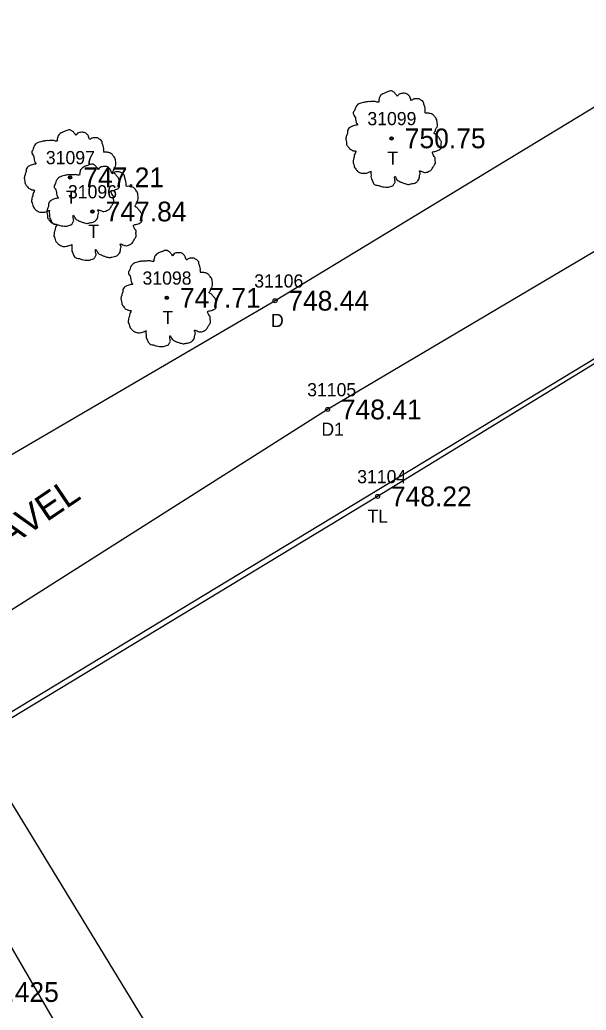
# Model space of a CAD drawing. Extents: x 1375131 to 1378678, y 999028 to 1004053.
# Drawn here: x 1377913.8 to 1377956.8, y 1000807.1 to 1000882.3 of the extents above; entities that cross this region are included whole.
import ezdxf

# ---------------------------------------------------------------- set-up
doc = ezdxf.new("R2010")
doc.units = 0
for name, color, linetype in [('RD_EX_Driveway', 7, 'Continuous'), ('RD_EX_Driveway_txCode', 7, 'Continuous'), ('RD_EX_DV_Prop', 7, 'Continuous'), ('RD_EX_RW', 7, 'Continuous'), ('RD_EX_TX_Driveway_ELEV', 7, 'Continuous'), ('RD_EX_TX_H2O_ELEV', 7, 'Continuous'), ('RD_EX_TX_VEG_ELEV', 7, 'Continuous'), ('RD_EX_VEG', 7, 'Continuous'), ('RD_EX_VEG_txCode', 7, 'Continuous'), ('RD_SMD_Locator', 7, 'Continuous'), ('RD_TX_Misc2', 7, 'Continuous')]:
    doc.layers.add(name, color=color, linetype=linetype)

msp = doc.modelspace()

# ---------------------------------------------------------------- linework, layer by layer
at = {"layer": 'RD_EX_Driveway'}
for points in [[(1377966.861, 1000881.398), (1377933.173, 1000860.964), (1377899.756, 1000841.424), (1377899.343, 1000841.276)], [(1377971.901, 1000873.272), (1377937.162, 1000852.712), (1377904.665, 1000832.103), (1377903.835, 1000832.654)]]:
    msp.add_lwpolyline(points, dxfattribs=at)
at = {"layer": 'RD_EX_DV_Prop'}
msp.add_line((1377910.083, 1000827.911), (1378442.903, 1001150.736), dxfattribs=at)
at = {"layer": 'RD_EX_RW'}
msp.add_line((1377592.75, 1001348.439), (1377983.574, 1000707.362), dxfattribs=at)
at = {"layer": 'RD_EX_VEG'}
msp.add_lwpolyline([(1377975.857, 1000867.471), (1377940.958, 1000846.117), (1377905.662, 1000824.771), (1377936.135, 1000772.342), (1377973.263, 1000709.662), (1378011.796, 1000643.935), (1378051.787, 1000581.315), (1378077.272, 1000544.45), (1378109.043, 1000498.315), (1378149.584, 1000443.929), (1378185.36, 1000398.584)], dxfattribs=at)
for centre, radius in [((1377942.013, 1000873.281), 0.125), ((1377942.007, 1000873.272), 0.00005), ((1377917.623, 1000870.322), 0.125), ((1377917.617, 1000870.313), 0.00005), ((1377919.324, 1000867.731), 0.125), ((1377919.318, 1000867.722), 0.00005), ((1377924.956, 1000861.185), 0.125), ((1377924.95, 1000861.176), 0.00005)]:
    msp.add_circle(centre, radius, dxfattribs=at)
for points in [[(1377942.079, 1000876.865), (1377941.929, 1000876.877), (1377941.767, 1000876.827), (1377941.642, 1000876.777), (1377941.529, 1000876.74), (1377941.417, 1000876.69), (1377941.267, 1000876.602), (1377941.154, 1000876.502), (1377941.092, 1000876.377), (1377941.067, 1000876.265), (1377941.042, 1000876.127), (1377941.042, 1000876.04), (1377940.979, 1000876.027), (1377940.904, 1000876.04), (1377940.78, 1000876.077), (1377940.655, 1000876.077), (1377940.53, 1000876.077), (1377940.355, 1000876.065), (1377940.18, 1000876.065), (1377940.042, 1000876.04), (1377939.88, 1000876.015), (1377939.693, 1000875.953), (1377939.518, 1000875.89), (1377939.368, 1000875.765), (1377939.243, 1000875.528), (1377939.18, 1000875.353), (1377939.105, 1000875.228), (1377939.18, 1000875.003), (1377939.268, 1000874.828), (1377939.28, 1000874.728), (1377939.318, 1000874.516), (1377939.368, 1000874.403), (1377939.43, 1000874.303), (1377939.393, 1000874.291), (1377939.205, 1000874.266), (1377939.055, 1000874.216), (1377938.843, 1000874.103), (1377938.73, 1000873.991), (1377938.68, 1000873.828), (1377938.668, 1000873.654), (1377938.618, 1000873.554), (1377938.581, 1000873.416), (1377938.568, 1000873.379), (1377938.543, 1000873.216), (1377938.593, 1000872.991), (1377938.606, 1000872.816), (1377938.668, 1000872.704), (1377938.743, 1000872.617), (1377938.83, 1000872.492), (1377939.03, 1000872.379), (1377939.193, 1000872.329), (1377939.293, 1000872.317), (1377939.205, 1000872.067), (1377939.18, 1000871.892), (1377939.118, 1000871.692), (1377939.118, 1000871.654), (1377939.093, 1000871.417), (1377939.168, 1000871.255), (1377939.205, 1000871.067), (1377939.293, 1000870.955), (1377939.43, 1000870.805), (1377939.593, 1000870.692), (1377939.842, 1000870.63), (1377940.042, 1000870.642), (1377940.33, 1000870.73), (1377940.455, 1000870.767), (1377940.442, 1000870.68), (1377940.455, 1000870.492), (1377940.455, 1000870.28), (1377940.53, 1000870.118), (1377940.58, 1000869.98), (1377940.655, 1000869.855), (1377940.817, 1000869.743), (1377941.017, 1000869.705), (1377941.229, 1000869.63), (1377941.454, 1000869.593), (1377941.704, 1000869.58), (1377942.004, 1000869.655), (1377942.141, 1000869.718), (1377942.191, 1000869.805), (1377942.291, 1000869.993), (1377942.266, 1000870.105), (1377942.279, 1000870.405), (1377942.329, 1000870.317), (1377942.416, 1000870.143), (1377942.666, 1000869.993), (1377942.866, 1000869.905), (1377943.104, 1000869.83), (1377943.253, 1000869.793), (1377943.491, 1000869.83), (1377943.678, 1000869.868), (1377943.866, 1000869.93), (1377944.016, 1000870.068), (1377944.103, 1000870.205), (1377944.128, 1000870.342), (1377944.166, 1000870.53), (1377944.191, 1000870.617)], [(1377944.191, 1000870.617), (1377944.153, 1000870.705), (1377944.128, 1000870.83), (1377944.166, 1000870.817), (1377944.253, 1000870.792), (1377944.39, 1000870.73), (1377944.503, 1000870.692), (1377944.665, 1000870.705), (1377944.803, 1000870.755), (1377945.028, 1000870.892), (1377945.165, 1000871.13), (1377945.303, 1000871.33), (1377945.34, 1000871.492), (1377945.315, 1000871.604), (1377945.303, 1000871.854), (1377945.203, 1000871.979), (1377945.178, 1000872.042), (1377945.128, 1000872.242), (1377945.165, 1000872.267), (1377945.303, 1000872.292), (1377945.49, 1000872.354), (1377945.627, 1000872.417), (1377945.74, 1000872.504), (1377945.777, 1000872.617), (1377945.765, 1000872.816), (1377945.79, 1000873.016), (1377945.752, 1000873.091), (1377945.702, 1000873.166), (1377945.665, 1000873.266), (1377945.59, 1000873.341), (1377945.54, 1000873.416), (1377945.49, 1000873.466), (1377945.428, 1000873.541), (1377945.34, 1000873.604), (1377945.265, 1000873.629), (1377945.24, 1000873.704), (1377945.315, 1000873.803), (1377945.34, 1000873.853), (1377945.353, 1000873.966), (1377945.465, 1000874.141), (1377945.49, 1000874.341), (1377945.465, 1000874.553), (1377945.44, 1000874.691), (1377945.365, 1000874.828), (1377945.265, 1000874.953), (1377945.203, 1000875.04), (1377945.115, 1000875.103), (1377944.953, 1000875.165), (1377944.828, 1000875.19), (1377944.653, 1000875.19), (1377944.553, 1000875.215), (1377944.565, 1000875.24), (1377944.565, 1000875.315), (1377944.565, 1000875.453), (1377944.528, 1000875.678), (1377944.453, 1000875.928), (1377944.453, 1000875.94), (1377944.403, 1000876.065), (1377944.291, 1000876.165), (1377944.203, 1000876.215), (1377944.103, 1000876.277), (1377943.978, 1000876.29), (1377943.828, 1000876.29), (1377943.691, 1000876.265), (1377943.591, 1000876.215), (1377943.503, 1000876.152), (1377943.466, 1000876.227), (1377943.416, 1000876.377), (1377943.391, 1000876.452), (1377943.316, 1000876.54), (1377943.204, 1000876.64), (1377942.979, 1000876.702), (1377942.666, 1000876.665), (1377942.516, 1000876.565), (1377942.441, 1000876.477), (1377942.416, 1000876.54), (1377942.316, 1000876.64), (1377942.266, 1000876.727), (1377942.179, 1000876.79), (1377942.104, 1000876.84), (1377942.054, 1000876.865)], [(1377917.689, 1000873.906), (1377917.539, 1000873.918), (1377917.377, 1000873.868), (1377917.252, 1000873.818), (1377917.139, 1000873.781), (1377917.027, 1000873.731), (1377916.877, 1000873.643), (1377916.764, 1000873.543), (1377916.702, 1000873.418), (1377916.677, 1000873.306), (1377916.652, 1000873.168), (1377916.652, 1000873.081), (1377916.589, 1000873.068), (1377916.514, 1000873.081), (1377916.39, 1000873.118), (1377916.265, 1000873.118), (1377916.14, 1000873.118), (1377915.965, 1000873.106), (1377915.79, 1000873.106), (1377915.652, 1000873.081), (1377915.49, 1000873.056), (1377915.302, 1000872.994), (1377915.128, 1000872.931), (1377914.978, 1000872.806), (1377914.853, 1000872.569), (1377914.79, 1000872.394), (1377914.715, 1000872.269), (1377914.79, 1000872.044), (1377914.878, 1000871.869), (1377914.89, 1000871.769), (1377914.928, 1000871.557), (1377914.978, 1000871.444), (1377915.04, 1000871.344), (1377915.003, 1000871.332), (1377914.815, 1000871.307), (1377914.665, 1000871.257), (1377914.453, 1000871.144), (1377914.34, 1000871.032), (1377914.29, 1000870.869), (1377914.278, 1000870.695), (1377914.228, 1000870.595), (1377914.19, 1000870.457), (1377914.178, 1000870.42), (1377914.153, 1000870.257), (1377914.203, 1000870.032), (1377914.215, 1000869.857), (1377914.278, 1000869.745), (1377914.353, 1000869.658), (1377914.44, 1000869.533), (1377914.64, 1000869.42), (1377914.803, 1000869.37), (1377914.903, 1000869.358), (1377914.815, 1000869.108), (1377914.79, 1000868.933), (1377914.728, 1000868.733), (1377914.728, 1000868.695), (1377914.703, 1000868.458), (1377914.778, 1000868.296), (1377914.815, 1000868.108), (1377914.903, 1000867.996), (1377915.04, 1000867.846), (1377915.203, 1000867.733), (1377915.452, 1000867.671), (1377915.652, 1000867.683), (1377915.94, 1000867.771), (1377916.065, 1000867.808), (1377916.052, 1000867.721), (1377916.065, 1000867.533), (1377916.065, 1000867.321), (1377916.14, 1000867.159), (1377916.19, 1000867.021), (1377916.265, 1000866.896), (1377916.427, 1000866.784), (1377916.627, 1000866.746), (1377916.839, 1000866.671), (1377917.064, 1000866.634), (1377917.314, 1000866.621), (1377917.614, 1000866.696), (1377917.751, 1000866.759), (1377917.801, 1000866.846), (1377917.901, 1000867.034), (1377917.876, 1000867.146), (1377917.889, 1000867.446), (1377917.939, 1000867.358), (1377918.026, 1000867.184), (1377918.276, 1000867.034), (1377918.476, 1000866.946), (1377918.713, 1000866.871), (1377918.863, 1000866.834), (1377919.101, 1000866.871), (1377919.288, 1000866.909), (1377919.476, 1000866.971), (1377919.626, 1000867.109), (1377919.713, 1000867.246), (1377919.738, 1000867.383), (1377919.776, 1000867.571), (1377919.801, 1000867.658)], [(1377919.801, 1000867.658), (1377919.763, 1000867.746), (1377919.738, 1000867.871), (1377919.776, 1000867.858), (1377919.863, 1000867.833), (1377920, 1000867.771), (1377920.113, 1000867.733), (1377920.275, 1000867.746), (1377920.413, 1000867.796), (1377920.638, 1000867.933), (1377920.775, 1000868.171), (1377920.913, 1000868.371), (1377920.95, 1000868.533), (1377920.925, 1000868.645), (1377920.913, 1000868.895), (1377920.813, 1000869.02), (1377920.788, 1000869.083), (1377920.738, 1000869.283), (1377920.775, 1000869.308), (1377920.913, 1000869.333), (1377921.1, 1000869.395), (1377921.237, 1000869.458), (1377921.35, 1000869.545), (1377921.387, 1000869.658), (1377921.375, 1000869.857), (1377921.4, 1000870.057), (1377921.362, 1000870.132), (1377921.312, 1000870.207), (1377921.275, 1000870.307), (1377921.2, 1000870.382), (1377921.15, 1000870.457), (1377921.1, 1000870.507), (1377921.037, 1000870.582), (1377920.95, 1000870.645), (1377920.875, 1000870.67), (1377920.85, 1000870.745), (1377920.925, 1000870.844), (1377920.95, 1000870.894), (1377920.962, 1000871.007), (1377921.075, 1000871.182), (1377921.1, 1000871.382), (1377921.075, 1000871.594), (1377921.05, 1000871.732), (1377920.975, 1000871.869), (1377920.875, 1000871.994), (1377920.813, 1000872.081), (1377920.725, 1000872.144), (1377920.563, 1000872.206), (1377920.438, 1000872.231), (1377920.263, 1000872.231), (1377920.163, 1000872.256), (1377920.175, 1000872.281), (1377920.175, 1000872.356), (1377920.175, 1000872.494), (1377920.138, 1000872.719), (1377920.063, 1000872.969), (1377920.063, 1000872.981), (1377920.013, 1000873.106), (1377919.9, 1000873.206), (1377919.813, 1000873.256), (1377919.713, 1000873.318), (1377919.588, 1000873.331), (1377919.438, 1000873.331), (1377919.301, 1000873.306), (1377919.201, 1000873.256), (1377919.113, 1000873.193), (1377919.076, 1000873.268), (1377919.026, 1000873.418), (1377919.001, 1000873.493), (1377918.926, 1000873.581), (1377918.813, 1000873.681), (1377918.589, 1000873.743), (1377918.276, 1000873.706), (1377918.126, 1000873.606), (1377918.051, 1000873.518), (1377918.026, 1000873.581), (1377917.926, 1000873.681), (1377917.876, 1000873.768), (1377917.789, 1000873.831), (1377917.714, 1000873.881), (1377917.664, 1000873.906)], [(1377919.39, 1000871.315), (1377919.24, 1000871.327), (1377919.078, 1000871.277), (1377918.953, 1000871.227), (1377918.84, 1000871.19), (1377918.728, 1000871.14), (1377918.578, 1000871.052), (1377918.465, 1000870.952), (1377918.403, 1000870.827), (1377918.378, 1000870.715), (1377918.353, 1000870.577), (1377918.353, 1000870.49), (1377918.29, 1000870.477), (1377918.215, 1000870.49), (1377918.091, 1000870.527), (1377917.966, 1000870.527), (1377917.841, 1000870.527), (1377917.666, 1000870.515), (1377917.491, 1000870.515), (1377917.353, 1000870.49), (1377917.191, 1000870.465), (1377917.004, 1000870.403), (1377916.829, 1000870.34), (1377916.679, 1000870.215), (1377916.554, 1000869.978), (1377916.491, 1000869.803), (1377916.416, 1000869.678), (1377916.491, 1000869.453), (1377916.579, 1000869.278), (1377916.591, 1000869.178), (1377916.629, 1000868.966), (1377916.679, 1000868.853), (1377916.741, 1000868.753), (1377916.704, 1000868.741), (1377916.516, 1000868.716), (1377916.366, 1000868.666), (1377916.154, 1000868.553), (1377916.041, 1000868.441), (1377915.991, 1000868.278), (1377915.979, 1000868.104), (1377915.929, 1000868.004), (1377915.892, 1000867.866), (1377915.879, 1000867.829), (1377915.854, 1000867.666), (1377915.904, 1000867.441), (1377915.917, 1000867.266), (1377915.979, 1000867.154), (1377916.054, 1000867.067), (1377916.141, 1000866.942), (1377916.341, 1000866.829), (1377916.504, 1000866.779), (1377916.604, 1000866.767), (1377916.516, 1000866.517), (1377916.491, 1000866.342), (1377916.429, 1000866.142), (1377916.429, 1000866.104), (1377916.404, 1000865.867), (1377916.479, 1000865.705), (1377916.516, 1000865.517), (1377916.604, 1000865.405), (1377916.741, 1000865.255), (1377916.904, 1000865.142), (1377917.153, 1000865.08), (1377917.353, 1000865.092), (1377917.641, 1000865.18), (1377917.766, 1000865.217), (1377917.753, 1000865.13), (1377917.766, 1000864.942), (1377917.766, 1000864.73), (1377917.841, 1000864.568), (1377917.891, 1000864.43), (1377917.966, 1000864.305), (1377918.128, 1000864.193), (1377918.328, 1000864.155), (1377918.54, 1000864.08), (1377918.765, 1000864.043), (1377919.015, 1000864.03), (1377919.315, 1000864.105), (1377919.452, 1000864.168), (1377919.502, 1000864.255), (1377919.602, 1000864.443), (1377919.577, 1000864.555), (1377919.59, 1000864.855), (1377919.64, 1000864.767), (1377919.727, 1000864.593), (1377919.977, 1000864.443), (1377920.177, 1000864.355), (1377920.415, 1000864.28), (1377920.564, 1000864.243), (1377920.802, 1000864.28), (1377920.989, 1000864.318), (1377921.177, 1000864.38), (1377921.327, 1000864.518), (1377921.414, 1000864.655), (1377921.439, 1000864.792), (1377921.477, 1000864.98), (1377921.502, 1000865.067)], [(1377921.502, 1000865.067), (1377921.464, 1000865.155), (1377921.439, 1000865.28), (1377921.477, 1000865.267), (1377921.564, 1000865.242), (1377921.701, 1000865.18), (1377921.814, 1000865.142), (1377921.976, 1000865.155), (1377922.114, 1000865.205), (1377922.339, 1000865.342), (1377922.476, 1000865.58), (1377922.614, 1000865.78), (1377922.651, 1000865.942), (1377922.626, 1000866.054), (1377922.614, 1000866.304), (1377922.514, 1000866.429), (1377922.489, 1000866.492), (1377922.439, 1000866.692), (1377922.476, 1000866.717), (1377922.614, 1000866.742), (1377922.801, 1000866.804), (1377922.938, 1000866.867), (1377923.051, 1000866.954), (1377923.088, 1000867.067), (1377923.076, 1000867.266), (1377923.101, 1000867.466), (1377923.063, 1000867.541), (1377923.013, 1000867.616), (1377922.976, 1000867.716), (1377922.901, 1000867.791), (1377922.851, 1000867.866), (1377922.801, 1000867.916), (1377922.739, 1000867.991), (1377922.651, 1000868.054), (1377922.576, 1000868.079), (1377922.551, 1000868.154), (1377922.626, 1000868.253), (1377922.651, 1000868.303), (1377922.664, 1000868.416), (1377922.776, 1000868.591), (1377922.801, 1000868.791), (1377922.776, 1000869.003), (1377922.751, 1000869.141), (1377922.676, 1000869.278), (1377922.576, 1000869.403), (1377922.514, 1000869.49), (1377922.426, 1000869.553), (1377922.264, 1000869.615), (1377922.139, 1000869.64), (1377921.964, 1000869.64), (1377921.864, 1000869.665), (1377921.876, 1000869.69), (1377921.876, 1000869.765), (1377921.876, 1000869.903), (1377921.839, 1000870.128), (1377921.764, 1000870.378), (1377921.764, 1000870.39), (1377921.714, 1000870.515), (1377921.602, 1000870.615), (1377921.514, 1000870.665), (1377921.414, 1000870.727), (1377921.289, 1000870.74), (1377921.139, 1000870.74), (1377921.002, 1000870.715), (1377920.902, 1000870.665), (1377920.814, 1000870.602), (1377920.777, 1000870.677), (1377920.727, 1000870.827), (1377920.702, 1000870.902), (1377920.627, 1000870.99), (1377920.515, 1000871.09), (1377920.29, 1000871.152), (1377919.977, 1000871.115), (1377919.827, 1000871.015), (1377919.752, 1000870.927), (1377919.727, 1000870.99), (1377919.627, 1000871.09), (1377919.577, 1000871.177), (1377919.49, 1000871.24), (1377919.415, 1000871.29), (1377919.365, 1000871.315)], [(1377925.022, 1000864.769), (1377924.872, 1000864.781), (1377924.71, 1000864.731), (1377924.585, 1000864.681), (1377924.472, 1000864.644), (1377924.36, 1000864.594), (1377924.21, 1000864.506), (1377924.097, 1000864.406), (1377924.035, 1000864.281), (1377924.01, 1000864.169), (1377923.985, 1000864.031), (1377923.985, 1000863.944), (1377923.922, 1000863.931), (1377923.847, 1000863.944), (1377923.723, 1000863.981), (1377923.598, 1000863.981), (1377923.473, 1000863.981), (1377923.298, 1000863.969), (1377923.123, 1000863.969), (1377922.985, 1000863.944), (1377922.823, 1000863.919), (1377922.636, 1000863.857), (1377922.461, 1000863.794), (1377922.311, 1000863.669), (1377922.186, 1000863.432), (1377922.123, 1000863.257), (1377922.048, 1000863.132), (1377922.123, 1000862.907), (1377922.211, 1000862.732), (1377922.223, 1000862.632), (1377922.261, 1000862.42), (1377922.311, 1000862.307), (1377922.373, 1000862.207), (1377922.336, 1000862.195), (1377922.148, 1000862.17), (1377921.998, 1000862.12), (1377921.786, 1000862.007), (1377921.673, 1000861.895), (1377921.623, 1000861.732), (1377921.611, 1000861.558), (1377921.561, 1000861.458), (1377921.524, 1000861.32), (1377921.511, 1000861.283), (1377921.486, 1000861.12), (1377921.536, 1000860.895), (1377921.549, 1000860.72), (1377921.611, 1000860.608), (1377921.686, 1000860.521), (1377921.773, 1000860.396), (1377921.973, 1000860.283), (1377922.136, 1000860.233), (1377922.236, 1000860.221), (1377922.148, 1000859.971), (1377922.123, 1000859.796), (1377922.061, 1000859.596), (1377922.061, 1000859.558), (1377922.036, 1000859.321), (1377922.111, 1000859.159), (1377922.148, 1000858.971), (1377922.236, 1000858.859), (1377922.373, 1000858.709), (1377922.536, 1000858.596), (1377922.785, 1000858.534), (1377922.985, 1000858.546), (1377923.273, 1000858.634), (1377923.398, 1000858.671), (1377923.385, 1000858.584), (1377923.398, 1000858.396), (1377923.398, 1000858.184), (1377923.473, 1000858.022), (1377923.523, 1000857.884), (1377923.598, 1000857.759), (1377923.76, 1000857.647), (1377923.96, 1000857.609), (1377924.172, 1000857.534), (1377924.397, 1000857.497), (1377924.647, 1000857.484), (1377924.947, 1000857.559), (1377925.084, 1000857.622), (1377925.134, 1000857.709), (1377925.234, 1000857.897), (1377925.209, 1000858.009), (1377925.222, 1000858.309), (1377925.272, 1000858.221), (1377925.359, 1000858.047), (1377925.609, 1000857.897), (1377925.809, 1000857.809), (1377926.047, 1000857.734), (1377926.196, 1000857.697), (1377926.434, 1000857.734), (1377926.621, 1000857.772), (1377926.809, 1000857.834), (1377926.959, 1000857.972), (1377927.046, 1000858.109), (1377927.071, 1000858.246), (1377927.109, 1000858.434), (1377927.134, 1000858.521)], [(1377927.134, 1000858.521), (1377927.096, 1000858.609), (1377927.071, 1000858.734), (1377927.109, 1000858.721), (1377927.196, 1000858.696), (1377927.333, 1000858.634), (1377927.446, 1000858.596), (1377927.608, 1000858.609), (1377927.746, 1000858.659), (1377927.971, 1000858.796), (1377928.108, 1000859.034), (1377928.246, 1000859.234), (1377928.283, 1000859.396), (1377928.258, 1000859.508), (1377928.246, 1000859.758), (1377928.146, 1000859.883), (1377928.121, 1000859.946), (1377928.071, 1000860.146), (1377928.108, 1000860.171), (1377928.246, 1000860.196), (1377928.433, 1000860.258), (1377928.57, 1000860.321), (1377928.683, 1000860.408), (1377928.72, 1000860.521), (1377928.708, 1000860.72), (1377928.733, 1000860.92), (1377928.695, 1000860.995), (1377928.645, 1000861.07), (1377928.608, 1000861.17), (1377928.533, 1000861.245), (1377928.483, 1000861.32), (1377928.433, 1000861.37), (1377928.371, 1000861.445), (1377928.283, 1000861.508), (1377928.208, 1000861.533), (1377928.183, 1000861.608), (1377928.258, 1000861.707), (1377928.283, 1000861.757), (1377928.296, 1000861.87), (1377928.408, 1000862.045), (1377928.433, 1000862.245), (1377928.408, 1000862.457), (1377928.383, 1000862.595), (1377928.308, 1000862.732), (1377928.208, 1000862.857), (1377928.146, 1000862.944), (1377928.058, 1000863.007), (1377927.896, 1000863.069), (1377927.771, 1000863.094), (1377927.596, 1000863.094), (1377927.496, 1000863.119), (1377927.508, 1000863.144), (1377927.508, 1000863.219), (1377927.508, 1000863.357), (1377927.471, 1000863.582), (1377927.396, 1000863.832), (1377927.396, 1000863.844), (1377927.346, 1000863.969), (1377927.234, 1000864.069), (1377927.146, 1000864.119), (1377927.046, 1000864.181), (1377926.921, 1000864.194), (1377926.771, 1000864.194), (1377926.634, 1000864.169), (1377926.534, 1000864.119), (1377926.446, 1000864.056), (1377926.409, 1000864.131), (1377926.359, 1000864.281), (1377926.334, 1000864.356), (1377926.259, 1000864.444), (1377926.147, 1000864.544), (1377925.922, 1000864.606), (1377925.609, 1000864.569), (1377925.459, 1000864.469), (1377925.384, 1000864.381), (1377925.359, 1000864.444), (1377925.259, 1000864.544), (1377925.209, 1000864.631), (1377925.122, 1000864.694), (1377925.047, 1000864.744), (1377924.997, 1000864.769)]]:
    msp.add_spline(points, degree=3, dxfattribs=at)
at = {"layer": 'RD_SMD_Locator'}
for centre, radius in [((1377942.013, 1000873.281), 0.075), ((1377917.623, 1000870.322), 0.075), ((1377919.324, 1000867.731), 0.075), ((1377924.956, 1000861.185), 0.075), ((1377933.173, 1000860.964), 0.15), ((1377937.162, 1000852.712), 0.15), ((1377940.958, 1000846.117), 0.15)]:
    msp.add_circle(centre, radius, dxfattribs=at)

# ---------------------------------------------------------------- texts
at = {"layer": 'RD_EX_Driveway_txCode'}
for s, p in [('31106', (1377931.598, 1000861.964)), ('D', (1377932.866, 1000858.964)), ('31105', (1377935.611, 1000853.712)), ('D1', (1377936.69, 1000850.712))]:
    msp.add_text(s, height=1, dxfattribs=at).set_placement(p)
at = {"layer": 'RD_EX_TX_Driveway_ELEV'}
for s, p in [('748.44', (1377934.173, 1000860.214)), ('748.41', (1377938.162, 1000851.962))]:
    msp.add_text(s, height=1.5, dxfattribs=at).set_placement(p)
at = {"layer": 'RD_EX_TX_H2O_ELEV'}
msp.add_text('EL=745.425', height=1.5, dxfattribs=at).set_placement((1377905.897, 1000807.761))
at = {"layer": 'RD_EX_TX_VEG_ELEV'}
for s, p in [('750.75', (1377943.013, 1000872.531)), ('747.21', (1377918.623, 1000869.572)), ('747.84', (1377920.324, 1000866.981)), ('747.71', (1377925.956, 1000860.435)), ('748.22', (1377941.958, 1000845.367))]:
    msp.add_text(s, height=1.5, dxfattribs=at).set_placement(p)
at = {"layer": 'RD_EX_VEG_txCode'}
for s, p in [('31099', (1377940.178, 1000874.281)), ('31097', (1377915.788, 1000871.322)), ('T', (1377941.69, 1000871.281)), ('T', (1377917.3, 1000868.322)), ('31096', (1377917.466, 1000868.731)), ('T', (1377919.001, 1000865.731)), ('31098', (1377923.121, 1000862.185)), ('T', (1377924.633, 1000859.185)), ('31104', (1377939.407, 1000847.117)), ('TL', (1377940.186, 1000844.117))]:
    msp.add_text(s, height=1, dxfattribs=at).set_placement(p)
at = {"layer": 'RD_TX_Misc2'}
msp.add_text('GRAVEL', height=2, rotation=34.09932, dxfattribs=at).set_placement((1377909.573, 1000839.895))

doc.saveas('drawing.dxf')
